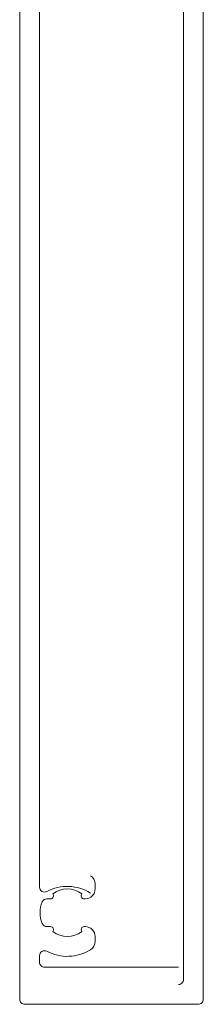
# Model space of a CAD drawing. Header units: millimetres. Extents: x 213386 to 506888, y 183055 to 450952.
# Tile 922 of 1056: x 393876 to 393894, y 342470 to 342570. Entities that reach past the tile are written whole.
import ezdxf

# ---------------------------------------------------------------- set-up
doc = ezdxf.new("R2010")
doc.units = ezdxf.units.MM
doc.layers.add('FASÁDA DETAILNÍ', color=255, linetype='Continuous', lineweight=0)
doc.layers.add('NOVA', color=255, linetype='Continuous', lineweight=0)

# ---------------------------------------------------------------- blocks, each defined once
blk = doc.blocks.new('A$C69D17D4D')
at = {"layer": 'FASÁDA DETAILNÍ'}
for points in [[(-4066.495, 24845.589), (-4066.495, 24722.582, -0.414214), (-4066.995, 24722.082), (-4084.495, 24722.082, -0.414214), (-4084.995, 24722.582), (-4084.995, 24841.118, 0.414214)], [(-4068.995, 24724.082, 0.414214), (-4068.495, 24724.582), (-4068.495, 24838.252, 0.414214)], [(-4082.995, 24827.925), (-4082.995, 24733.899, 0.565741), (-4082.26, 24733.457, -0.267763), (-4077.865, 24733.305)], [(-4068.995, 24725.828), (-4082.495, 24725.828, -0.414214), (-4082.995, 24726.328), (-4082.995, 24726.991, -0.565741), (-4082.26, 24727.433, 0.267763), (-4077.865, 24727.585, 0.258777), (-4077.395, 24728.434), (-4077.395, 24728.918, 0.414214), (-4078.395, 24729.918), (-4078.501, 24729.918, 0.64518), (-4078.726, 24729.42, -0.341732), (-4081.664, 24729.42, 0.64518), (-4081.889, 24729.918), (-4082.257, 24729.918, -0.298217), (-4082.715, 24730.218, -0.208712), (-4082.715, 24732.418, -0.298217), (-4082.257, 24732.718), (-4081.889, 24732.718, 0.64518), (-4081.664, 24733.216, -0.341732), (-4078.726, 24733.216, 0.64518), (-4078.501, 24732.718), (-4078.395, 24732.718, 0.414214), (-4077.395, 24733.718), (-4077.395, 24734.202, 0.258777), (-4077.865, 24735.051)]]:
    blk.add_lwpolyline(points, format="xyb", dxfattribs=at)

msp = doc.modelspace()

# ---------------------------------------------------------------- block references
at = {"layer": 'NOVA', "ltscale": 300}
msp.add_blockref('A$C69D17D4D', (397960.638, 317748.154), dxfattribs=at)

doc.saveas('drawing.dxf')
